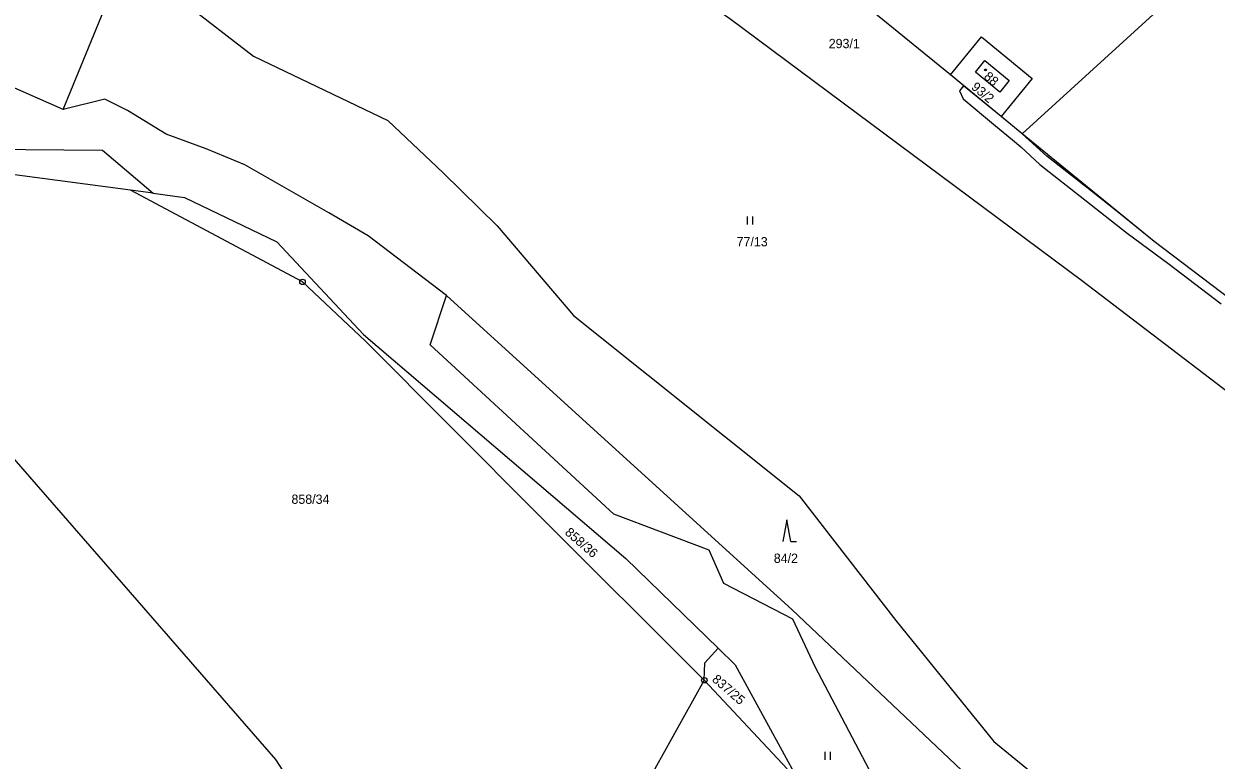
# Model space of a CAD drawing. Extents: x -680203 to -673936, y -1102717 to -1093650.
# Drawn here: x -679233.9 to -679015.7, y -1097307.4 to -1097172.6 of the extents above; entities that cross this region are included whole.
import ezdxf

# ---------------------------------------------------------------- set-up
doc = ezdxf.new("R2010")
doc.units = 0
for name, color, linetype in [('SOxx02xx_Koleje_param další_Popis10', 7, 'Continuous'), ('SOxxxxxx_Koleje_hlavní_body_Popis10', 7, 'Continuous'), ('SOxxxxxx_Koleje_LN_parametry_Popis10', 7, 'Continuous'), ('SOxxxxxx_Koleje_param další_Popis10', 7, 'Continuous'), ('SOxxxxxx_Osa_bod_P', 7, 'Continuous'), ('x_prac', 7, 'Continuous')]:
    doc.layers.add(name, color=color, linetype=linetype)

msp = doc.modelspace()

# ---------------------------------------------------------------- linework, layer by layer
at = {"layer": 'SOxx02xx_Koleje_param další_Popis10'}
for centre, radius in [((-679182.91, -1097219.89), 0.5), ((-679182.91, -1097219.89), 0.0303), ((-679109.38, -1097292.81), 0.5), ((-679109.38, -1097292.81), 0.0303)]:
    msp.add_circle(centre, radius, dxfattribs=at)
at = {"layer": 'SOxxxxxx_Koleje_hlavní_body_Popis10'}
for p, q in [((-679101.49, -1097209.41), (-679101.49, -1097207.91)), ((-679100.49, -1097209.41), (-679100.49, -1097207.91)), ((-679094.26, -1097263.44), (-679095.01, -1097267.44)), ((-679093.51, -1097267.44), (-679094.26, -1097263.44)), ((-679093.51, -1097267.44), (-679092.51, -1097267.44)), ((-679087.26, -1097307.41), (-679087.26, -1097305.91)), ((-679086.26, -1097307.41), (-679086.26, -1097305.91))]:
    msp.add_line(p, q, dxfattribs=at)
at = {"layer": 'SOxxxxxx_Koleje_LN_parametry_Popis10'}
msp.add_lwpolyline([(-678986.6, -1097243.2), (-679027.05, -1097212.49), (-679033.8, -1097206.97), (-679038.5, -1097203.3), (-679046.67, -1097196.87), (-679051.18, -1097192.76), (-679055.05, -1097189.6), (-679061.92, -1097183.98), (-679062.69, -1097184.92), (-679062, -1097186.35), (-679056.45, -1097191.02), (-679052.61, -1097194.2), (-679051.46, -1097195.16), (-679047.97, -1097198.39), (-679039.74, -1097204.88), (-679031.96, -1097210.95), (-679024.28, -1097216.65), (-679014.8, -1097223.88)], dxfattribs=at)
at = {"layer": 'SOxxxxxx_Koleje_param další_Popis10'}
msp.add_circle((-679057.93, -1097181.09), 0.175, dxfattribs=at)
at = {"layer": 'x_prac'}
for p, q in [((-678995.65, -1097142.14), (-679051.18, -1097192.76)), ((-679226.73, -1097188.33), (-679212.29, -1097153.15)), ((-679064.34, -1097182), (-679058.64, -1097175.03)), ((-679058.64, -1097175.03), (-679049.35, -1097182.63)), ((-679226.73, -1097188.33), (-679242.69, -1097181.26)), ((-679226.73, -1097188.33), (-679242.69, -1097181.26)), ((-679055.05, -1097189.6), (-679064.34, -1097182)), ((-679049.35, -1097182.63), (-679055.05, -1097189.6)), ((-679051.18, -1097192.76), (-679055.05, -1097189.6)), ((-679178.07, -1097207.25), (-679193.45, -1097198.46)), ((-679178.07, -1097207.25), (-679193.45, -1097198.46)), ((-679210.23, -1097203.67), (-679214.4, -1097203.11)), ((-679170.89, -1097211.47), (-679178.07, -1097207.25)), ((-679170.89, -1097211.47), (-679178.07, -1097207.25)), ((-679156.54, -1097222.38), (-679170.89, -1097211.47)), ((-679156.54, -1097222.38), (-679170.89, -1097211.47)), ((-679159.57, -1097231.41), (-679156.54, -1097222.38)), ((-679159.57, -1097231.41), (-679156.54, -1097222.38)), ((-679109.38, -1097292.81), (-679129.32, -1097328.51)), ((-679094.2, -1097309.04), (-679109.38, -1097292.81))]:
    msp.add_line(p, q, dxfattribs=at)
for points in [[(-679204.77, -1097105.11), (-679148.47, -1097141.32), (-679104.69, -1097171.66), (-679040.35, -1097219.55), (-678980.37, -1097265.33), (-678974.54, -1097269.76)], [(-679064.34, -1097182), (-679092.96, -1097158.61), (-679141.57, -1097129.88), (-679149.36, -1097124.89)], [(-679212.29, -1097153.15), (-679211.03, -1097159.74), (-679204.99, -1097168.41), (-679191.91, -1097178.57), (-679167.28, -1097190.35), (-679157.15, -1097199.91), (-679147.26, -1097209.6), (-679133.33, -1097226.02), (-679092.04, -1097259.04), (-679074.34, -1097281.87), (-679056.39, -1097304.04), (-679030.16, -1097325.53), (-679020.09, -1097337.46)], [(-679058.06, -1097179.34), (-679053.59, -1097183.02), (-679055.28, -1097185.15), (-679059.74, -1097181.47), (-679058.06, -1097179.34)], [(-679257.36, -1097182.6), (-679253.16, -1097185.83), (-679240.73, -1097195.57), (-679219.49, -1097195.78), (-679210.23, -1097203.67)], [(-679193.45, -1097198.46), (-679200.54, -1097195.5), (-679207.88, -1097192.82), (-679214.96, -1097188.52), (-679219.07, -1097186.41), (-679226.73, -1097188.33)], [(-679193.45, -1097198.46), (-679200.54, -1097195.5), (-679207.88, -1097192.82), (-679214.96, -1097188.52), (-679219.07, -1097186.41), (-679226.73, -1097188.33)], [(-678986.6, -1097243.2), (-679027.05, -1097212.49), (-679051.18, -1097192.76)], [(-679214.4, -1097203.11), (-679236.05, -1097200.21), (-679253.01, -1097202.65), (-679270.81, -1097202.53), (-679272.42, -1097201.19)], [(-679109.38, -1097292.81), (-679139.87, -1097262.44), (-679171.39, -1097230.76), (-679182.91, -1097219.89), (-679214.4, -1097203.11)], [(-679210.23, -1097203.67), (-679204.48, -1097204.41), (-679187.6, -1097212.55), (-679171.76, -1097229.54), (-679123.74, -1097270.54), (-679106.86, -1097286.92)], [(-679002.24, -1097402.87), (-679005.72, -1097388.34), (-679025.54, -1097344.12), (-679093.29, -1097279.92), (-679156.54, -1097222.38)], [(-679108.5, -1097269), (-679125.95, -1097262.44), (-679159.57, -1097231.41)], [(-679108.5, -1097269), (-679125.95, -1097262.44), (-679159.57, -1097231.41)], [(-679251.36, -1097234.37), (-679187.87, -1097307.3), (-679179.68, -1097319.96), (-679174.61, -1097335.06)], [(-679089.08, -1097290.35), (-679093.19, -1097281.64), (-679105.82, -1097275.13), (-679108.5, -1097269)], [(-679089.08, -1097290.35), (-679093.19, -1097281.64), (-679105.82, -1097275.13), (-679108.5, -1097269)], [(-679109.38, -1097292.81), (-679109.3, -1097289.61), (-679106.86, -1097286.92)], [(-679106.86, -1097286.92), (-679103.72, -1097289.97), (-679092.25, -1097310.99), (-679083.23, -1097324.16)], [(-679061.83, -1097322.94), (-679073.57, -1097319.86), (-679089.08, -1097290.35)], [(-679061.83, -1097322.94), (-679073.57, -1097319.86), (-679089.08, -1097290.35)]]:
    msp.add_lwpolyline(points, dxfattribs=at)

# ---------------------------------------------------------------- texts
at = {"layer": 'SOxxxxxx_Osa_bod_P'}
for s, p in [('293/1', (-679086.6, -1097177.1)), ('77/13', (-679103.46, -1097213.38)), ('858/34', (-679184.93, -1097260.52)), ('84/2', (-679096.65, -1097271.33))]:
    msp.add_text(s, height=1.7, dxfattribs=at).set_placement(p)
for s, rotation, p in [('93/2', 320, (-679060.64, -1097184.44)), ('88', 319, (-679058.34, -1097182.51)), ('858/36', 319, (-679135.02, -1097265.97)), ('837/25', 319, (-679108.09, -1097292.87))]:
    msp.add_text(s, height=1.7, rotation=rotation, dxfattribs=at).set_placement(p)

doc.saveas('drawing.dxf')
